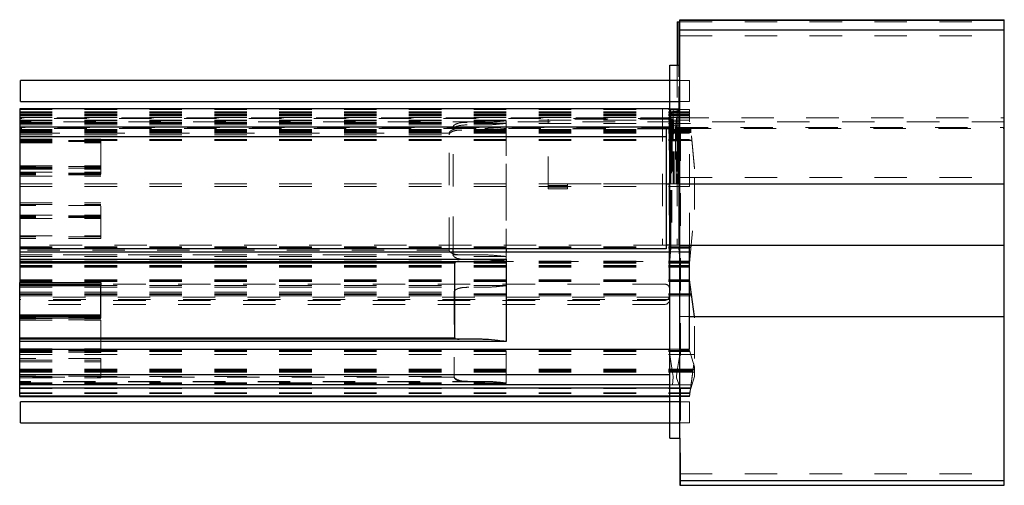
# Model space of a CAD drawing. Header units: inches. Extents: x 1880 to 2363, y -453 to -54.
# Tile 714 of 1056: x 1955.17 to 1958.2, y -68.09 to -66.65. Entities that reach past the tile are written whole.
import ezdxf

# ---------------------------------------------------------------- set-up
doc = ezdxf.new("R2010")
doc.units = ezdxf.units.IN
doc.header["$LTSCALE"] = 0.5
doc.header["$MEASUREMENT"] = 0
doc.linetypes.add('HIDDEN', pattern=[0.225, 0.15, -0.075])
doc.layers.add('APP-M-S', color=30, linetype='Continuous')
doc.layers.add('PUN-M-S2', color=1, linetype='Continuous')

msp = doc.modelspace()

# ---------------------------------------------------------------- linework, layer by layer
at = {"layer": 'APP-M-S', "linetype": 'Continuous', "lineweight": 25}
for p, q in [((1957.17197, -66.79107), (1957.20347, -66.79107)), ((1957.17197, -67.94107), (1957.17197, -66.79107)), ((1957.20347, -67.94107), (1957.20347, -66.79107)), ((1957.20347, -66.83857), (1957.17197, -66.83857)), ((1957.17197, -66.90357), (1957.20347, -66.90357)), ((1957.20347, -67.82857), (1957.17197, -67.82857)), ((1957.17197, -67.89357), (1957.20347, -67.89357)), ((1957.17197, -67.94107), (1957.20347, -67.94107))]:
    msp.add_line(p, q, dxfattribs=at)
at = {"layer": 'APP-M-S', "linetype": 'HIDDEN', "lineweight": 18}
for p, q in [((1957.17197, -66.92741), (1957.20347, -66.92741)), ((1957.20347, -66.93541), (1957.17197, -66.93541)), ((1957.17197, -66.94107), (1957.20347, -66.94107)), ((1957.17197, -66.94407), (1957.20347, -66.94407)), ((1957.20347, -66.94607), (1957.17197, -66.94607)), ((1957.17197, -66.95107), (1957.20347, -66.95107)), ((1957.17197, -66.95241), (1957.20347, -66.95241)), ((1957.17197, -66.96041), (1957.20347, -66.96041)), ((1957.17197, -66.96607), (1957.20347, -66.96607)), ((1957.17197, -66.97107), (1957.20347, -66.97107)), ((1957.17197, -66.99007), (1957.20347, -66.99007)), ((1957.17197, -66.99507), (1957.20347, -66.99507)), ((1957.17197, -66.99537), (1957.20347, -66.99537)), ((1957.17197, -66.99836), (1957.20347, -66.99836)), ((1957.18683, -66.99507), (1957.17522, -67.02697)), ((1957.18479, -67.00067), (1957.19065, -67.00067)), ((1957.18506, -66.99992), (1957.19038, -66.99992)), ((1957.18861, -66.99507), (1957.20022, -67.02697)), ((1957.17197, -67.02198), (1957.20347, -67.02198)), ((1957.17197, -67.02369), (1957.20347, -67.02369)), ((1957.17522, -67.35425), (1957.17522, -67.02697)), ((1957.17636, -67.02382), (1957.17636, -67.1574)), ((1957.17997, -67.01844), (1957.17787, -67.02422)), ((1957.17787, -67.02422), (1957.17787, -67.1574)), ((1957.19757, -67.02422), (1957.17787, -67.02422)), ((1957.17965, -67.0148), (1957.18307, -67.02422)), ((1957.17997, -67.01391), (1957.17997, -67.01844)), ((1957.18307, -67.1574), (1957.18307, -67.02422)), ((1957.19579, -67.0148), (1957.19236, -67.02422)), ((1957.19236, -67.1574), (1957.19236, -67.02422)), ((1957.19547, -67.01391), (1957.19547, -67.01844)), ((1957.19757, -67.02422), (1957.19547, -67.01844)), ((1957.19757, -67.1574), (1957.19757, -67.02422)), ((1957.20022, -67.02697), (1957.20022, -67.35425)), ((1957.17522, -67.1574), (1957.18307, -67.1574)), ((1957.19236, -67.1574), (1957.20022, -67.1574)), ((1957.17197, -67.35156), (1957.20347, -67.35156)), ((1957.17197, -67.35355), (1957.20347, -67.35355)), ((1957.17197, -67.39362), (1957.17522, -67.35425)), ((1957.17514, -67.3552), (1957.2003, -67.3552)), ((1957.20022, -67.35322), (1957.17522, -67.35322)), ((1957.20347, -67.39362), (1957.20022, -67.35425)), ((1957.17197, -67.39362), (1957.17197, -67.39499)), ((1957.20347, -67.39499), (1957.17197, -67.39499)), ((1957.17197, -67.39607), (1957.20347, -67.39607)), ((1957.17197, -67.39697), (1957.17197, -67.39805)), ((1957.17197, -67.39697), (1957.20347, -67.39697)), ((1957.17197, -67.39805), (1957.20347, -67.39805)), ((1957.17197, -67.40107), (1957.20347, -67.40107)), ((1957.20347, -67.40831), (1957.17197, -67.40831)), ((1957.17197, -67.41031), (1957.20347, -67.41031)), ((1957.17197, -67.41331), (1957.20347, -67.41331)), ((1957.17197, -67.45268), (1957.20347, -67.45268)), ((1957.17197, -67.45568), (1957.20347, -67.45568)), ((1957.17197, -67.45768), (1957.20347, -67.45768)), ((1957.20347, -67.49599), (1957.17197, -67.49599)), ((1957.20347, -67.49846), (1957.17197, -67.49846)), ((1957.17197, -67.50199), (1957.20347, -67.50199)), ((1957.17197, -67.67107), (1957.20347, -67.67107)), ((1957.17197, -67.67342), (1957.20347, -67.67342)), ((1957.17197, -67.67407), (1957.20347, -67.67407)), ((1957.20347, -67.68299), (1957.17197, -67.68299)), ((1957.17984, -67.73221), (1957.17197, -67.68299)), ((1957.20347, -67.68299), (1957.19559, -67.73221)), ((1957.20347, -67.72828), (1957.17197, -67.72828)), ((1957.17197, -67.72936), (1957.20347, -67.72936)), ((1957.17197, -67.73721), (1957.20347, -67.73721)), ((1957.19559, -67.73221), (1957.17984, -67.73221)), ((1957.17197, -67.78568), (1957.20347, -67.78568)), ((1957.17197, -67.78768), (1957.20347, -67.78768)), ((1957.17197, -67.80107), (1957.20347, -67.80107)), ((1957.18084, -67.77607), (1957.20347, -67.77607)), ((1957.17197, -67.80268), (1957.20347, -67.80268)), ((1957.17197, -67.81068), (1957.20347, -67.81068)), ((1957.17197, -67.81268), (1957.20347, -67.81268))]:
    msp.add_line(p, q, dxfattribs=at)
at = {"layer": 'PUN-M-S2', "linetype": 'Continuous', "lineweight": 25}
for p, q in [((1957.19547, -66.6574), (1957.19547, -66.79107)), ((1957.19547, -66.6574), (1957.20347, -66.6574)), ((1957.20054, -66.6574), (1957.20054, -66.79107)), ((1957.20347, -66.79107), (1957.20347, -66.65107)), ((1957.20347, -66.65107), (1958.20347, -66.65107)), ((1957.20347, -66.6524), (1958.20347, -66.6524)), ((1958.20347, -67.34607), (1958.20347, -66.65107)), ((1957.20347, -66.6824), (1958.20347, -66.6824)), ((1957.17197, -66.83857), (1955.17097, -66.83857)), ((1955.17097, -66.90357), (1955.17097, -66.83857)), ((1955.17097, -66.90357), (1957.17197, -66.90357)), ((1957.17197, -66.92607), (1955.16847, -66.92607)), ((1955.16847, -66.92607), (1955.16847, -67.36607)), ((1957.17197, -66.9824), (1955.16847, -66.9824)), ((1957.16072, -66.9824), (1957.16072, -67.3574)), ((1957.16072, -67.0124), (1955.16847, -67.0124)), ((1957.16072, -67.1574), (1957.17197, -67.1574)), ((1957.20347, -67.1574), (1958.20347, -67.1574)), ((1957.17197, -67.34607), (1957.16072, -67.34607)), ((1957.20347, -67.34607), (1958.20347, -67.34607)), ((1957.23347, -67.66607), (1957.23347, -67.34607)), ((1958.20347, -68.08607), (1958.20347, -67.34607)), ((1957.16072, -67.3574), (1955.16847, -67.3574)), ((1955.16847, -67.36607), (1955.16847, -67.39607)), ((1955.16847, -67.36607), (1957.17197, -67.36607)), ((1956.50422, -67.36607), (1956.50422, -67.3574)), ((1956.66847, -67.3574), (1956.66847, -67.36607)), ((1957.20347, -67.36607), (1957.23347, -67.36607)), ((1955.16847, -67.38907), (1956.66847, -67.38907)), ((1955.16847, -67.39607), (1955.16847, -67.46107)), ((1955.16847, -67.39607), (1956.59052, -67.39607)), ((1956.50925, -67.40107), (1955.16847, -67.40107)), ((1956.50925, -67.63107), (1956.50925, -67.40107)), ((1956.66847, -67.38907), (1956.66847, -67.64307)), ((1955.16847, -67.47107), (1955.16847, -67.46107)), ((1955.16847, -67.46107), (1955.41847, -67.46107)), ((1955.16847, -67.46607), (1955.41847, -67.46607)), ((1955.41847, -67.46107), (1955.41847, -67.47107)), ((1957.24807, -67.56607), (1957.23347, -67.45268)), ((1957.23347, -67.45568), (1957.23385, -67.45568)), ((1955.16847, -67.56607), (1955.16847, -67.47107)), ((1955.41847, -67.47107), (1955.16847, -67.47107)), ((1955.41847, -67.57107), (1955.41847, -67.47107)), ((1955.16847, -67.56107), (1955.41847, -67.56107)), ((1955.41847, -67.56607), (1955.16847, -67.56607)), ((1955.16847, -67.81268), (1955.16847, -67.56607)), ((1955.41847, -67.57107), (1955.16847, -67.57107)), ((1957.23347, -67.56607), (1958.20347, -67.56607)), ((1955.16847, -67.63107), (1956.50925, -67.63107)), ((1956.59052, -67.63607), (1955.16847, -67.63607)), ((1956.66847, -67.64307), (1955.16847, -67.64307)), ((1955.16847, -67.66607), (1957.17197, -67.66607)), ((1957.20347, -67.66607), (1957.23347, -67.66607)), ((1957.17197, -67.74607), (1955.16847, -67.74607)), ((1957.17197, -67.77607), (1955.16847, -67.77607)), ((1955.16847, -67.78568), (1957.17197, -67.78568)), ((1955.16847, -67.81068), (1957.17197, -67.81068)), ((1955.16847, -67.81268), (1957.17197, -67.81268)), ((1957.17197, -67.82857), (1955.17097, -67.82857)), ((1955.17097, -67.89357), (1955.17097, -67.82857)), ((1955.17097, -67.89357), (1957.17197, -67.89357)), ((1957.20347, -67.94107), (1957.20347, -68.08607)), ((1957.20347, -68.07107), (1958.20347, -68.07107)), ((1957.20347, -68.08607), (1958.20347, -68.08607))]:
    msp.add_line(p, q, dxfattribs=at)
at = {"layer": 'PUN-M-S2', "linetype": 'HIDDEN', "lineweight": 18}
for p, q in [((1957.20022, -67.02697), (1957.20022, -66.6574)), ((1957.20054, -66.6574), (1957.20054, -67.1574)), ((1957.20347, -66.6574), (1958.20347, -66.6574)), ((1957.20347, -66.70107), (1958.20347, -66.70107)), ((1957.19547, -66.79107), (1957.19547, -67.01391)), ((1957.23347, -66.83857), (1957.20347, -66.83857)), ((1957.23347, -66.90357), (1957.23347, -66.83857)), ((1957.20347, -66.90357), (1957.23347, -66.90357)), ((1955.16847, -66.92741), (1957.17197, -66.92741)), ((1955.16847, -66.93541), (1957.17197, -66.93541)), ((1955.16847, -66.93741), (1957.23347, -66.93741)), ((1955.16847, -66.94107), (1957.17197, -66.94107)), ((1955.16847, -66.94407), (1957.23374, -66.94407)), ((1955.16847, -66.94541), (1957.23347, -66.94541)), ((1955.16847, -66.94607), (1957.17197, -66.94607)), ((1955.16847, -66.95107), (1957.23392, -66.95107)), ((1957.14997, -66.92607), (1957.14997, -67.34607)), ((1957.17522, -66.92607), (1957.17197, -66.92607)), ((1957.17247, -66.92607), (1957.17247, -67.34607)), ((1957.17522, -67.02697), (1957.17522, -66.92607)), ((1957.19997, -66.92607), (1957.17522, -66.92607)), ((1957.17522, -66.94092), (1957.18307, -66.93307)), ((1957.18307, -66.92607), (1957.18307, -67.02422)), ((1957.18307, -66.93307), (1957.19497, -66.93307)), ((1957.19497, -66.92607), (1957.19497, -67.34607)), ((1957.19997, -66.92607), (1957.19997, -67.34607)), ((1957.20347, -66.92741), (1957.23347, -66.92741)), ((1957.20347, -66.93541), (1957.23347, -66.93541)), ((1957.20347, -66.94107), (1957.23347, -66.94107)), ((1957.20347, -66.94607), (1957.23347, -66.94607)), ((1957.23347, -67.16541), (1957.23347, -66.92741)), ((1957.24847, -67.10857), (1957.23347, -66.94107)), ((1957.24847, -67.11107), (1957.23347, -66.94607)), ((1955.16847, -66.95241), (1957.23347, -66.95241)), ((1957.18244, -66.95357), (1955.16847, -66.95357)), ((1957.17522, -66.95607), (1955.16847, -66.95607)), ((1955.16847, -66.96041), (1957.23347, -66.96041)), ((1955.16847, -66.96241), (1956.66847, -66.96241)), ((1958.20347, -66.96607), (1955.16847, -66.96607)), ((1955.16847, -66.96741), (1956.60251, -66.96741)), ((1956.66847, -66.97041), (1955.16847, -66.97041)), ((1955.16847, -66.97107), (1957.23574, -66.97107)), ((1955.16847, -66.97541), (1956.60251, -66.97541)), ((1955.16847, -66.98107), (1956.66847, -66.98107)), ((1956.50422, -66.98241), (1955.16847, -66.98241)), ((1956.50422, -67.16541), (1956.50422, -66.98241)), ((1956.66847, -67.39531), (1956.66847, -66.96241)), ((1956.66847, -66.97041), (1956.66847, -67.39531)), ((1957.17997, -66.9574), (1956.79697, -66.9574)), ((1956.79697, -67.1724), (1956.79697, -66.9574)), ((1957.17022, -66.95357), (1957.17022, -67.5206)), ((1957.17197, -66.9824), (1957.18572, -66.9824)), ((1957.17547, -66.97607), (1957.17547, -67.34607)), ((1957.20347, -66.97607), (1957.17547, -66.97607)), ((1957.17572, -67.1574), (1957.17572, -66.9824)), ((1957.17636, -66.9574), (1957.17636, -67.1574)), ((1957.17847, -66.97607), (1957.17847, -67.34607)), ((1957.17997, -66.9574), (1957.17997, -67.01391)), ((1957.18612, -66.99564), (1957.18244, -66.95357)), ((1957.18572, -67.1574), (1957.18572, -66.9824)), ((1957.193, -66.95357), (1957.18932, -66.99564)), ((1957.18972, -66.9824), (1957.18972, -67.1574)), ((1957.18972, -66.9824), (1957.20347, -66.9824)), ((1957.19236, -66.97607), (1957.19236, -67.02422)), ((1957.193, -66.95357), (1958.20347, -66.95357)), ((1957.19847, -66.9824), (1957.19847, -67.1574)), ((1957.20522, -68.08607), (1957.20522, -66.95357)), ((1957.18507, -66.98357), (1955.16847, -66.98357)), ((1957.17522, -66.98607), (1955.16847, -66.98607)), ((1955.16847, -66.98922), (1957.23778, -66.98922)), ((1955.16847, -66.99007), (1957.23747, -66.99007)), ((1955.16847, -66.99041), (1956.50422, -66.99041)), ((1955.16847, -66.99107), (1956.60251, -66.99107)), ((1955.16847, -66.99204), (1957.23803, -66.99204)), ((1955.16847, -66.99442), (1957.23347, -66.99442)), ((1955.16847, -66.99507), (1957.17197, -66.99507)), ((1955.16847, -66.99537), (1957.23833, -66.99537)), ((1955.16847, -66.99692), (1957.23347, -66.99692)), ((1955.16847, -66.99738), (1957.23347, -66.99738)), ((1955.16847, -66.99836), (1957.2386, -66.99836)), ((1955.16847, -66.99939), (1957.23347, -66.99939)), ((1955.16847, -66.99992), (1957.18506, -66.99992)), ((1955.16847, -67.00067), (1957.18479, -67.00067)), ((1956.49238, -67.00107), (1955.16847, -67.00107)), ((1955.16847, -67.00607), (1956.49238, -67.00607)), ((1956.49238, -67.36107), (1956.49238, -67.00107)), ((1957.17197, -66.9874), (1956.79697, -66.9874)), ((1957.19037, -66.98357), (1958.20347, -66.98357)), ((1957.19038, -66.99992), (1957.23347, -66.99992)), ((1957.19065, -67.00067), (1957.23347, -67.00067)), ((1957.20022, -66.98607), (1958.20347, -66.98607)), ((1957.20347, -66.99507), (1957.23792, -66.99507)), ((1955.16847, -67.01891), (1955.41847, -67.01891)), ((1955.16847, -67.0201), (1957.23347, -67.0201)), ((1955.16847, -67.02198), (1957.24071, -67.02198)), ((1955.41847, -67.02291), (1955.16847, -67.02291)), ((1955.16847, -67.02369), (1957.24087, -67.02369)), ((1955.16847, -67.02391), (1955.41847, -67.02391)), ((1955.41847, -67.02691), (1955.16847, -67.02691)), ((1955.16847, -67.02791), (1955.41847, -67.02791)), ((1955.16847, -67.03091), (1955.41847, -67.03091)), ((1955.41847, -67.01891), (1955.41847, -67.02691)), ((1955.41847, -67.02691), (1955.41847, -67.21536)), ((1957.17997, -67.01844), (1957.17997, -67.1574)), ((1957.19547, -67.01844), (1957.19547, -67.1574)), ((1955.16847, -67.10107), (1955.41847, -67.10107)), ((1955.41847, -67.10357), (1955.16847, -67.10357)), ((1955.16847, -67.10607), (1955.41847, -67.10607)), ((1955.16847, -67.10857), (1955.41847, -67.10857)), ((1955.41847, -67.10907), (1955.16847, -67.10907)), ((1955.16847, -67.11157), (1955.41847, -67.11157)), ((1955.16847, -67.12091), (1955.41847, -67.12091)), ((1955.41847, -67.12391), (1955.16847, -67.12391)), ((1955.41847, -67.12491), (1955.16847, -67.12491)), ((1955.41847, -67.12791), (1955.16847, -67.12791)), ((1955.41847, -67.12891), (1955.16847, -67.12891)), ((1955.16847, -67.13291), (1955.41847, -67.13291)), ((1957.24847, -67.23607), (1957.24847, -67.10857)), ((1955.16847, -67.1569), (1957.23347, -67.1569)), ((1957.16072, -67.1574), (1956.79697, -67.1574)), ((1956.79697, -67.1624), (1956.85697, -67.1624)), ((1956.85697, -67.1574), (1956.85697, -67.1724)), ((1957.17197, -67.1574), (1957.17522, -67.1574)), ((1957.17997, -67.1574), (1957.17572, -67.1574)), ((1957.18307, -67.1574), (1957.18572, -67.1574)), ((1957.19236, -67.1574), (1957.18972, -67.1574)), ((1957.19547, -67.1574), (1957.19847, -67.1574)), ((1957.20347, -67.1574), (1957.20022, -67.1574)), ((1957.20347, -67.1374), (1958.20347, -67.1374)), ((1955.16847, -67.16541), (1957.23347, -67.16541)), ((1956.50422, -67.3574), (1956.50422, -67.16541)), ((1956.79697, -67.1674), (1956.85697, -67.1674)), ((1956.85697, -67.1724), (1956.79697, -67.1724)), ((1957.23347, -67.34607), (1957.23347, -67.16541)), ((1955.16847, -67.21536), (1955.41847, -67.21536)), ((1955.16847, -67.22036), (1955.41847, -67.22036)), ((1955.41847, -67.22336), (1955.16847, -67.22336)), ((1955.41847, -67.32536), (1955.41847, -67.21536)), ((1955.16847, -67.25307), (1955.41847, -67.25307)), ((1955.41847, -67.25557), (1955.16847, -67.25557)), ((1957.23347, -67.40107), (1957.24847, -67.23357)), ((1957.23347, -67.40107), (1957.24847, -67.23607)), ((1955.41847, -67.25607), (1955.16847, -67.25607)), ((1955.41847, -67.25857), (1955.16847, -67.25857)), ((1955.41847, -67.26107), (1955.16847, -67.26107)), ((1955.16847, -67.26357), (1955.41847, -67.26357)), ((1955.16847, -67.31736), (1955.41847, -67.31736)), ((1955.41847, -67.32036), (1955.16847, -67.32036)), ((1955.41847, -67.32536), (1955.16847, -67.32536)), ((1957.16072, -67.34607), (1955.16847, -67.34607)), ((1957.17522, -67.34607), (1957.17197, -67.34607)), ((1957.17522, -67.34607), (1957.20347, -67.34607)), ((1955.16847, -67.35156), (1957.23797, -67.35156)), ((1955.16847, -67.35322), (1957.23347, -67.35322)), ((1955.16847, -67.35355), (1957.23779, -67.35355)), ((1955.16847, -67.3552), (1957.23347, -67.3552)), ((1956.49238, -67.36107), (1955.16847, -67.36107)), ((1955.16847, -67.37531), (1956.50422, -67.37531)), ((1956.60251, -67.37607), (1955.16847, -67.37607)), ((1956.50422, -67.37531), (1956.50422, -67.36607)), ((1957.17197, -67.36607), (1957.20347, -67.36607)), ((1955.16847, -67.38107), (1956.66847, -67.38107)), ((1956.60251, -67.39031), (1955.16847, -67.39031)), ((1955.16847, -67.39499), (1957.23347, -67.39499)), ((1956.66847, -67.39531), (1955.16847, -67.39531)), ((1955.16847, -67.39697), (1957.23347, -67.39697)), ((1955.16847, -67.39805), (1957.23374, -67.39805)), ((1955.16847, -67.40107), (1957.17197, -67.40107)), ((1956.59052, -67.39607), (1957.23392, -67.39607)), ((1957.20347, -67.40107), (1957.23347, -67.40107)), ((1955.16847, -67.40831), (1957.23347, -67.40831)), ((1955.16847, -67.41031), (1957.23347, -67.41031)), ((1955.16847, -67.41331), (1957.17197, -67.41331)), ((1957.20347, -67.41331), (1957.23347, -67.41331)), ((1955.16847, -67.45268), (1957.17197, -67.45268)), ((1955.16847, -67.45568), (1957.23385, -67.45568)), ((1955.16847, -67.45768), (1957.23411, -67.45768)), ((1957.15697, -67.46607), (1955.41847, -67.46607)), ((1957.20347, -67.45268), (1957.23347, -67.45268)), ((1957.23931, -67.49846), (1957.23347, -67.45268)), ((1956.66847, -67.47068), (1955.16847, -67.47068)), ((1955.16847, -67.47568), (1956.60251, -67.47568)), ((1955.16847, -67.49068), (1956.50775, -67.49068)), ((1955.16847, -67.49599), (1957.17197, -67.49599)), ((1956.50775, -67.49068), (1956.50775, -67.75268)), ((1956.66847, -67.77268), (1956.66847, -67.47068)), ((1957.20347, -67.49599), (1957.23904, -67.49599)), ((1955.16847, -67.49846), (1957.23936, -67.49846)), ((1955.16847, -67.50199), (1957.23982, -67.50199)), ((1957.17111, -67.50607), (1955.16847, -67.50607)), ((1957.17197, -67.51357), (1955.16847, -67.51357)), ((1957.15697, -67.51607), (1955.16847, -67.51607)), ((1957.15697, -67.52857), (1955.16847, -67.52857)), ((1957.24847, -67.57018), (1957.23931, -67.49846)), ((1955.16847, -67.56568), (1955.41847, -67.56568)), ((1955.41847, -67.56668), (1955.16847, -67.56668)), ((1955.16847, -67.57068), (1955.41847, -67.57068)), ((1955.16847, -67.57168), (1955.41847, -67.57168)), ((1955.41847, -67.57568), (1955.16847, -67.57568)), ((1955.16847, -67.57668), (1955.41847, -67.57668)), ((1955.41847, -67.67668), (1955.41847, -67.57107)), ((1957.20347, -67.56607), (1957.23347, -67.56607)), ((1957.24847, -67.56918), (1957.24807, -67.56607)), ((1957.24847, -67.69518), (1957.24847, -67.56918)), ((1955.16847, -67.66568), (1955.41847, -67.66568)), ((1955.41847, -67.66668), (1955.16847, -67.66668)), ((1955.41847, -67.67068), (1955.16847, -67.67068)), ((1955.16847, -67.67107), (1957.17197, -67.67107)), ((1955.41847, -67.67168), (1955.16847, -67.67168)), ((1955.16847, -67.67342), (1957.23417, -67.67342)), ((1955.16847, -67.67407), (1957.23437, -67.67407)), ((1955.41847, -67.67568), (1955.16847, -67.67568)), ((1955.16847, -67.67668), (1955.41847, -67.67668)), ((1957.17197, -67.66607), (1957.20347, -67.66607)), ((1957.20347, -67.67107), (1957.23347, -67.67107)), ((1957.24847, -67.72107), (1957.23347, -67.67107)), ((1955.16847, -67.68299), (1957.17197, -67.68299)), ((1955.41847, -67.69507), (1955.16847, -67.69507)), ((1955.16847, -67.70007), (1955.41847, -67.70007)), ((1955.16847, -67.70507), (1955.41847, -67.70507)), ((1955.41847, -67.75507), (1955.41847, -67.69507)), ((1957.20347, -67.68299), (1957.24847, -67.68299)), ((1957.23347, -67.81068), (1957.24847, -67.69418)), ((1957.23347, -67.81268), (1957.24847, -67.69518)), ((1955.16847, -67.72828), (1957.24424, -67.72828)), ((1955.16847, -67.72936), (1957.24847, -67.72936)), ((1955.16847, -67.73219), (1957.24357, -67.73219)), ((1955.16847, -67.73221), (1957.17984, -67.73221)), ((1955.16847, -67.73249), (1957.24353, -67.73249)), ((1955.16847, -67.73521), (1957.24336, -67.73521)), ((1955.16847, -67.73548), (1957.24315, -67.73548)), ((1955.16847, -67.73721), (1957.17197, -67.73721)), ((1957.17984, -67.73221), (1957.18278, -67.75052)), ((1957.19284, -67.74943), (1957.19559, -67.73221)), ((1957.19559, -67.73221), (1957.24374, -67.73221)), ((1957.20347, -67.73721), (1957.24847, -67.73721)), ((1957.24847, -67.75107), (1957.24847, -67.72107)), ((1955.41847, -67.74507), (1955.16847, -67.74507)), ((1955.41847, -67.75007), (1955.16847, -67.75007)), ((1955.16847, -67.75068), (1956.50775, -67.75068)), ((1956.50775, -67.75268), (1955.16847, -67.75268)), ((1955.16847, -67.75507), (1955.41847, -67.75507)), ((1956.60251, -67.76568), (1955.16847, -67.76568)), ((1956.60251, -67.76768), (1955.16847, -67.76768)), ((1956.66847, -67.77068), (1955.16847, -67.77068)), ((1957.18084, -67.77607), (1957.18286, -67.75298)), ((1957.19331, -67.75443), (1957.20347, -67.78233)), ((1957.23347, -67.80107), (1957.24847, -67.75107)), ((1955.16847, -67.77268), (1956.66847, -67.77268)), ((1955.16847, -67.78768), (1957.23666, -67.78768)), ((1955.16847, -67.80068), (1957.23475, -67.80068)), ((1955.16847, -67.80107), (1957.17197, -67.80107)), ((1957.24097, -67.77607), (1957.17197, -67.77607)), ((1957.17197, -67.78568), (1957.23669, -67.78568)), ((1957.20347, -67.80107), (1957.23347, -67.80107)), ((1955.16847, -67.80268), (1957.23474, -67.80268)), ((1957.20347, -67.81068), (1957.23347, -67.81068)), ((1957.20347, -67.81268), (1957.23347, -67.81268)), ((1957.23347, -67.82857), (1957.20347, -67.82857)), ((1957.23347, -67.89357), (1957.23347, -67.82857)), ((1957.20347, -67.89357), (1957.23347, -67.89357)), ((1957.20347, -68.05107), (1958.20347, -68.05107))]:
    msp.add_line(p, q, dxfattribs=at)
for centre, radius, start, end in [((1957.19497, -66.92807), 0.005, 270, 0), ((1957.18114, -66.99608), 0.005, 340, 5), ((1957.1943, -66.99608), 0.005, 175, 200), ((1957.15697, -67.48107), 0.015, 0, 90), ((1957.15697, -67.51357), 0.015, 270, 0), ((1957.15697, -67.50107), 0.015, 332.03108, 0), ((1957.1729, -67.7521), 0.01, 355, 9.09028), ((1957.20271, -67.75101), 0.01, 170.90972, 200)]:
    msp.add_arc(centre, radius, start, end, dxfattribs=at)
for points, knots in [([(1956.54769, -66.96741), (1956.53798, -66.96771), (1956.52621, -66.96807), (1956.51317, -66.97256), (1956.50852, -66.97512), (1956.5056, -66.97815), (1956.50439, -66.98035), (1956.50427, -66.98187), (1956.50422, -66.98241)], [0, 0, 0, 0, 0.5893777, 0.7133026, 0.8554791, 0.9116278, 0.9683427, 1, 1, 1, 1]), ([(1956.50422, -66.99041), (1956.5043, -66.98971), (1956.50446, -66.98814), (1956.50601, -66.98555), (1956.50983, -66.98212), (1956.52219, -66.97671), (1956.53572, -66.97551), (1956.54634, -66.97542), (1956.54769, -66.97541)], [0, 0, 0, 0, 0.0409709, 0.0917018, 0.1752702, 0.3513996, 0.9175345, 1, 1, 1, 1]), ([(1956.66847, -66.96241), (1956.66819, -66.96244), (1956.66278, -66.96302), (1956.64409, -66.96499), (1956.62233, -66.96712), (1956.60581, -66.96736), (1956.60251, -66.96741)], [0, 0, 0, 0, 0.0125001, 0.2458739, 0.8493654, 1, 1, 1, 1]), ([(1956.60251, -66.97541), (1956.60581, -66.97536), (1956.62233, -66.97512), (1956.64409, -66.97299), (1956.66278, -66.97102), (1956.66819, -66.97044), (1956.66847, -66.97041)], [0, 0, 0, 0, 0.15063461, 0.75412612, 0.98749991, 1, 1, 1, 1]), ([(1956.60251, -66.98607), (1956.60581, -66.98602), (1956.61985, -66.98582), (1956.64159, -66.98391), (1956.66028, -66.98194), (1956.66819, -66.98109), (1956.66847, -66.98107)], [0, 0, 0, 0, 0.1506193, 0.6406214, 0.9875012, 1, 1, 1, 1]), ([(1956.53148, -66.98607), (1956.52177, -66.98643), (1956.51039, -66.98685), (1956.49848, -66.99236), (1956.49478, -66.99513), (1956.49285, -66.99827), (1956.49241, -66.99999), (1956.49239, -67.00089), (1956.49238, -67.00107)], [0, 0, 0, 0, 0.6412368, 0.752026, 0.8890973, 0.9428643, 0.9890023, 1, 1, 1, 1]), ([(1956.49238, -67.00607), (1956.49246, -67.00532), (1956.49263, -67.00366), (1956.49423, -67.00093), (1956.4981, -66.9974), (1956.51032, -66.9919), (1956.52235, -66.99143), (1956.53148, -66.99107)], [0, 0, 0, 0, 0.0470506, 0.1052198, 0.1995471, 0.3925624, 1, 1, 1, 1]), ([(1956.66847, -66.98607), (1956.66819, -66.98609), (1956.66028, -66.98694), (1956.64159, -66.98891), (1956.61985, -66.99082), (1956.60581, -66.99102), (1956.60251, -66.99107)], [0, 0, 0, 0, 0.0124988, 0.3593786, 0.8493807, 1, 1, 1, 1]), ([(1956.49238, -67.36107), (1956.49246, -67.36181), (1956.49263, -67.36348), (1956.49423, -67.36621), (1956.4981, -67.36973), (1956.51032, -67.37523), (1956.52235, -67.3757), (1956.53148, -67.37607)], [0, 0, 0, 0, 0.0470506, 0.1052198, 0.1995471, 0.3925624, 1, 1, 1, 1]), ([(1956.50422, -67.37531), (1956.5043, -67.37601), (1956.50446, -67.37758), (1956.50601, -67.38017), (1956.50983, -67.38359), (1956.52219, -67.38901), (1956.53572, -67.39021), (1956.54634, -67.3903), (1956.54769, -67.39031)], [0, 0, 0, 0, 0.0409709, 0.0917018, 0.1752702, 0.3513996, 0.9175345, 1, 1, 1, 1]), ([(1956.66847, -67.38107), (1956.66819, -67.38104), (1956.66028, -67.38019), (1956.64159, -67.37823), (1956.61985, -67.37631), (1956.60581, -67.37611), (1956.60251, -67.37607)], [0, 0, 0, 0, 0.0124988, 0.3593786, 0.8493807, 1, 1, 1, 1]), ([(1956.60251, -67.39031), (1956.60581, -67.39036), (1956.62233, -67.3906), (1956.64409, -67.39273), (1956.66278, -67.3947), (1956.66819, -67.39528), (1956.66847, -67.39531)], [0, 0, 0, 0, 0.1506346, 0.7541261, 0.9874999, 1, 1, 1, 1]), ([(1956.55271, -67.47568), (1956.54298, -67.47596), (1956.53108, -67.4763), (1956.51764, -67.48053), (1956.51263, -67.48305), (1956.50943, -67.48608), (1956.50799, -67.48836), (1956.50782, -67.49002), (1956.50775, -67.49068)], [0, 0, 0, 0, 0.5736036, 0.7018717, 0.8487827, 0.9053746, 0.9625129, 1, 1, 1, 1]), ([(1956.60251, -67.47568), (1956.60581, -67.47563), (1956.61985, -67.47543), (1956.64159, -67.47352), (1956.66028, -67.47155), (1956.66819, -67.47071), (1956.66847, -67.47068)], [0, 0, 0, 0, 0.1506193, 0.6406214, 0.9875012, 1, 1, 1, 1]), ([(1957.15697, -67.51607), (1957.15701, -67.51607), (1957.15891, -67.51606), (1957.1624, -67.51539), (1957.16664, -67.51282), (1957.16958, -67.50958), (1957.17064, -67.50715), (1957.17111, -67.50607)], [0, 0, 0, 0, 0.0072155, 0.3458618, 0.6295664, 0.833529, 1, 1, 1, 1]), ([(1956.50775, -67.75068), (1956.50782, -67.75137), (1956.50799, -67.75291), (1956.50952, -67.75546), (1956.51332, -67.75885), (1956.52582, -67.7643), (1956.53986, -67.76556), (1956.55101, -67.76566), (1956.55271, -67.76568)], [0, 0, 0, 0, 0.0392001, 0.0877497, 0.168094, 0.3389044, 0.8988488, 1, 1, 1, 1]), ([(1956.55271, -67.76768), (1956.54298, -67.7674), (1956.53108, -67.76705), (1956.51764, -67.76283), (1956.51263, -67.7603), (1956.50943, -67.75728), (1956.50799, -67.755), (1956.50782, -67.75334), (1956.50775, -67.75268)], [0, 0, 0, 0, 0.5736036, 0.7018717, 0.8487827, 0.9053746, 0.9625129, 1, 1, 1, 1]), ([(1956.66847, -67.77068), (1956.66819, -67.77065), (1956.66028, -67.7698), (1956.64159, -67.76784), (1956.61985, -67.76593), (1956.60581, -67.76573), (1956.60251, -67.76568)], [0, 0, 0, 0, 0.0124988, 0.3593786, 0.8493807, 1, 1, 1, 1])]:
    msp.add_open_spline(points, degree=3, knots=knots, dxfattribs=at)
at = {"layer": 'PUN-M-S2', "linetype": 'Continuous', "lineweight": 25}
for points, knots in [([(1956.52269, -67.39607), (1956.51948, -67.39622), (1956.51569, -67.39639), (1956.51162, -67.39811), (1956.51032, -67.39896), (1956.50954, -67.39993), (1956.50927, -67.40057), (1956.50926, -67.40096), (1956.50925, -67.40107)], [0, 0, 0, 0, 0.628394, 0.7432336, 0.8730759, 0.9268076, 0.9811217, 1, 1, 1, 1]), ([(1956.59052, -67.39607), (1956.59512, -67.39598), (1956.6123, -67.39564), (1956.63806, -67.39287), (1956.65945, -67.39021), (1956.66819, -67.3891), (1956.66847, -67.38907)], [0, 0, 0, 0, 0.1779689, 0.664141, 0.9894536, 1, 1, 1, 1]), ([(1956.50925, -67.63107), (1956.50927, -67.63129), (1956.50933, -67.63181), (1956.50985, -67.63266), (1956.51131, -67.63396), (1956.51564, -67.63571), (1956.51976, -67.63592), (1956.52269, -67.63607)], [0, 0, 0, 0, 0.0425668, 0.0955599, 0.184568, 0.4204107, 1, 1, 1, 1]), ([(1956.66847, -67.64307), (1956.66819, -67.64303), (1956.65945, -67.64192), (1956.63806, -67.63926), (1956.6123, -67.63649), (1956.59512, -67.63616), (1956.59052, -67.63607)], [0, 0, 0, 0, 0.0105464, 0.335859, 0.8220311, 1, 1, 1, 1])]:
    msp.add_open_spline(points, degree=3, knots=knots, dxfattribs=at)

doc.saveas('drawing.dxf')
